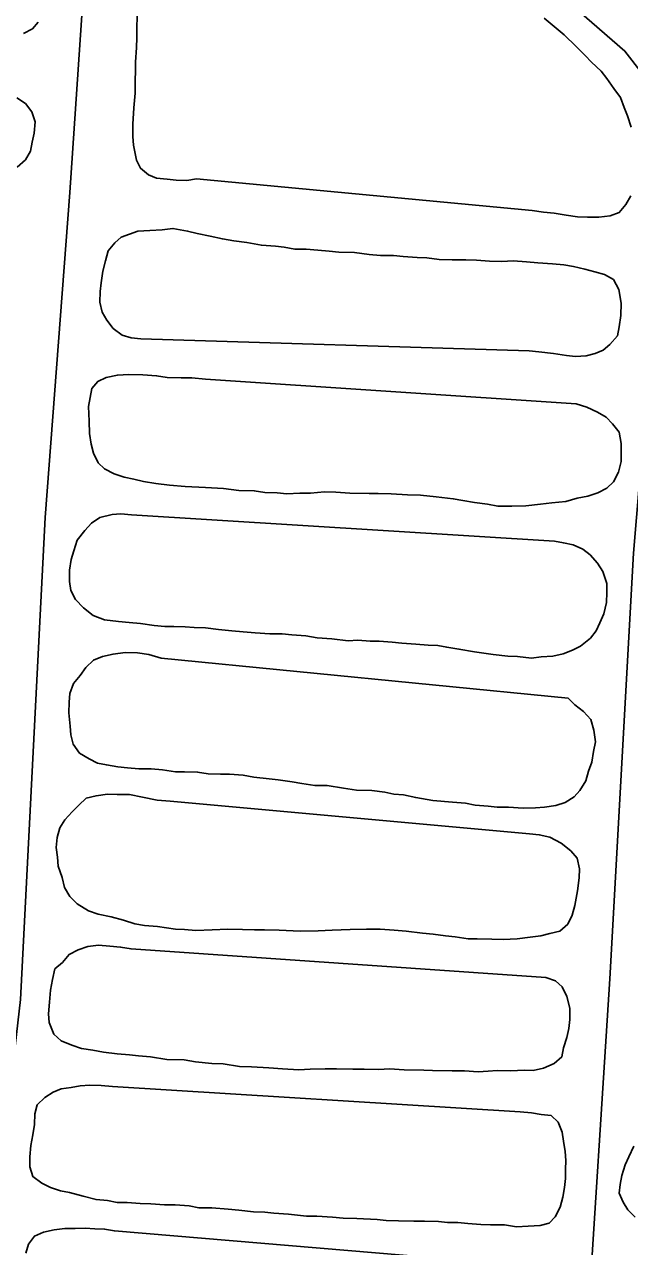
# Model space of a CAD drawing. Extents: x 3297735 to 3335592, y 670436 to 695807.
# Drawn here: x 3330478.3 to 3330690.2, y 679535.3 to 679963.3 of the extents above; entities that cross this region are included whole.
import ezdxf

# ---------------------------------------------------------------- set-up
doc = ezdxf.new("R2010")
doc.units = 0
doc.layers.add('V-DTCH-CNTR', color=7, linetype='Continuous')
doc.layers.add('V-TOPO-SHOR', color=7, linetype='Continuous')

msp = doc.modelspace()

# ---------------------------------------------------------------- linework, layer by layer
at = {"layer": 'V-DTCH-CNTR'}
for points in [[(3330381.34, 680198), (3330481.27, 680121.82), (3330505.09, 680101.4), (3330526.08, 680083.39), (3330603.2, 680028.16), (3330688.59, 679953.94), (3330712.83, 679922.62), (3330715.46, 679919.22), (3330758.4, 679870.53), (3330844.95, 679762), (3330883.66, 679716.81), (3330897.06, 679696.88), (3330900.26, 679683.12), (3330902.31, 679650.51), (3330893.8, 679546.93), (3330888.75, 679445.87), (3330881.17, 679346.56), (3330874.08, 679224.96), (3330863.13, 679086.28), (3330851.65, 678979.97), (3330848.25, 678949.36), (3330846.88, 678917.67), (3330843.51, 678830.61)], [(3330505.09, 680101.4), (3330502.1, 680021.73), (3330494.22, 679904.43), (3330485.55, 679790.56), (3330476.85, 679621.84), (3330461.9, 679490.94), (3330454.06, 679429.34), (3330451.21, 679412.25), (3330447.65, 679406.05)], [(3330712.83, 679922.62), (3330705.71, 679906.45), (3330701.2, 679891.95), (3330691.66, 679778.1), (3330683.28, 679629.09), (3330675.27, 679503.21), (3330667.01, 679361.91), (3330659.67, 679224.88), (3330656.6, 679193.22), (3330650.71, 679147.03), (3330646.27, 679136.81), (3330641.92, 679129.43)]]:
    msp.add_lwpolyline(points, dxfattribs=at)
at = {"layer": 'V-TOPO-SHOR'}
for points in [[(3330538.55, 679909.16), (3330535.11, 679908.64), (3330531.4, 679908.7), (3330528.26, 679909.03), (3330524.55, 679909.38), (3330521.71, 679910.57), (3330518.89, 679912.9), (3330517.51, 679915.78), (3330516.45, 679920.94), (3330516.21, 679924.08), (3330516.28, 679928.37), (3330516.66, 679934.08), (3330517.03, 679939.21), (3330517.1, 679943.79), (3330517.15, 679946.93), (3330517.2, 679950.07), (3330517.57, 679955.2), (3330517.62, 679958.63), (3330517.67, 679961.78), (3330517.75, 679966.35)], [(3330483.14, 679964.04), (3330481.1, 679961.79), (3330477.93, 679960.12)], [(3330660.31, 679965.49), (3330664.54, 679962), (3330667.36, 679959.67), (3330671.58, 679955.6), (3330674.67, 679952.41), (3330676.92, 679950.09), (3330680.3, 679946.89), (3330682.25, 679944.29), (3330684.77, 679940.82), (3330687.01, 679937.64), (3330688.38, 679934.19), (3330689.48, 679931.31), (3330690.84, 679927.29)], [(3330475.57, 679937.59), (3330478.68, 679935.54), (3330480.92, 679932.65), (3330482.01, 679929.2), (3330481.66, 679925.21), (3330481.04, 679922.08), (3330480.42, 679918.94), (3330478.65, 679915.83), (3330475.76, 679913.3)], [(3330679.48, 679895.76), (3330675.48, 679895.82), (3330672.05, 679895.88), (3330668.06, 679896.51), (3330663.79, 679897.15), (3330660.08, 679897.5), (3330656.09, 679898.13), (3330538.55, 679909.16)], [(3330690.74, 679903.29), (3330688.98, 679900.18), (3330686.65, 679897.36), (3330683.49, 679896.27), (3330679.48, 679895.76)], [(3330519.08, 679853.18), (3330515.66, 679853.52), (3330512.53, 679854.43), (3330509.42, 679856.76), (3330507.18, 679859.66), (3330505.52, 679862.54), (3330504.71, 679865.98), (3330504.77, 679869.7), (3330505.11, 679872.83), (3330505.74, 679876.82), (3330506.66, 679880.52), (3330507.57, 679883.94), (3330509.9, 679886.76), (3330512.22, 679888.72), (3330515.1, 679889.82), (3330517.97, 679890.91), (3330522.26, 679891.13), (3330526.55, 679891.35), (3330530.27, 679891.86), (3330535.4, 679890.92), (3330538.81, 679890.01), (3330543.37, 679889.08), (3330547.64, 679888.15), (3330551.63, 679887.52), (3330556.19, 679886.87), (3330561.32, 679885.93), (3330566.17, 679885.57), (3330569.31, 679885.23), (3330573.01, 679884.6), (3330577.01, 679884.54), (3330581, 679884.19), (3330585, 679883.84), (3330588.42, 679883.5), (3330593.85, 679883.41), (3330598.98, 679882.76), (3330602.98, 679882.41), (3330607.55, 679882.34), (3330610.97, 679882), (3330615.82, 679881.64), (3330619.25, 679881.58), (3330623.53, 679880.94), (3330628.1, 679880.87), (3330632.95, 679880.79), (3330636.67, 679880.73), (3330641.23, 679880.37), (3330645.52, 679880.3), (3330649.52, 679880.52), (3330654.09, 679880.16), (3330658.08, 679879.81), (3330663.22, 679879.45), (3330667.21, 679879.1), (3330670.63, 679878.47), (3330674.62, 679877.55), (3330678.03, 679876.64), (3330681.44, 679875.73), (3330684.56, 679873.96), (3330686.5, 679870.5), (3330687.28, 679865.63), (3330687.21, 679861.35), (3330686.58, 679857.36), (3330685.96, 679854.23), (3330683.34, 679851.13), (3330681.02, 679849.16), (3330678.14, 679848.06), (3330674.99, 679847.26), (3330671.27, 679847.03), (3330668.13, 679847.37), (3330663.57, 679848.01), (3330658.44, 679848.67), (3330655.02, 679849.01), (3330519.08, 679853.18)], [(3330671.58, 679830.45), (3330675.27, 679829.25), (3330678.96, 679827.48), (3330682.07, 679825.72), (3330684.32, 679823.39), (3330686.56, 679820.5), (3330687.36, 679816.49), (3330687.31, 679813.35), (3330687.25, 679810.2), (3330686.34, 679806.5), (3330684.57, 679803.1), (3330682.25, 679800.86), (3330679.08, 679799.19), (3330675.63, 679798.1), (3330671.91, 679797.31), (3330667.89, 679796.23), (3330663.02, 679795.73), (3330659.01, 679795.23), (3330653.86, 679794.74), (3330649, 679794.53), (3330644.15, 679794.61), (3330640.44, 679795.24), (3330635.88, 679795.88), (3330631.89, 679796.52), (3330628.47, 679797.15), (3330622.48, 679797.81), (3330617.06, 679798.47), (3330612.5, 679798.54), (3330606.79, 679798.92), (3330602.22, 679798.99), (3330599.08, 679799.04), (3330592.22, 679799.15), (3330587.37, 679799.51), (3330583.37, 679799.58), (3330578.5, 679799.09), (3330574.79, 679799.15), (3330570.21, 679798.93), (3330566.79, 679799.27), (3330562.51, 679799.34), (3330558.8, 679799.97), (3330553.38, 679800.06), (3330547.96, 679800.72), (3330541.68, 679801.1), (3330534.54, 679801.5), (3330529.12, 679801.88), (3330524.27, 679802.53), (3330520, 679803.16), (3330516.58, 679804.08), (3330513.16, 679804.7), (3330509.75, 679805.9), (3330506.35, 679807.67), (3330504.1, 679809.7), (3330502.44, 679813.16), (3330501.63, 679816.32), (3330501.12, 679820.04), (3330500.9, 679824.33), (3330500.7, 679829.47), (3330501.32, 679832.61), (3330501.94, 679835.74), (3330503.98, 679838.28), (3330506.86, 679839.66), (3330510.88, 679840.45), (3330514.88, 679840.68), (3330519.74, 679840.6), (3330524.59, 679840.23), (3330528.29, 679839.6), (3330533.15, 679839.53), (3330536.86, 679839.47), (3330541.71, 679839.1), (3330671.58, 679830.45)], [(3330663.95, 679782.29), (3330667.08, 679781.67), (3330670.5, 679781.04), (3330673.91, 679779.56), (3330676.45, 679777.52), (3330678.97, 679774.62), (3330680.93, 679771.73), (3330682.28, 679767.43), (3330682.23, 679764.29), (3330682.18, 679760.86), (3330681.26, 679756.87), (3330679.78, 679753.75), (3330678.59, 679750.91), (3330676.55, 679748.37), (3330673.08, 679745.57), (3330670.2, 679744.19), (3330667.03, 679742.81), (3330663.31, 679742.02), (3330659.3, 679741.79), (3330655.87, 679741.28), (3330651.02, 679741.92), (3330647.59, 679741.98), (3330642.46, 679742.63), (3330635.9, 679743.6), (3330630.49, 679744.54), (3330626.21, 679745.18), (3330623.08, 679745.8), (3330619.65, 679745.85), (3330615.37, 679746.21), (3330610.52, 679746.57), (3330607.1, 679746.91), (3330602.53, 679747.27), (3330599.39, 679747.32), (3330595.11, 679747.68), (3330591.68, 679747.45), (3330585.97, 679748.11), (3330580.83, 679748.48), (3330576.85, 679749.11), (3330571.99, 679749.47), (3330568.57, 679749.82), (3330564.29, 679749.88), (3330559.15, 679750.25), (3330554.87, 679750.61), (3330550.88, 679750.95), (3330546.31, 679751.32), (3330541.75, 679751.96), (3330537.75, 679752.02), (3330534.61, 679752.36), (3330530.61, 679752.42), (3330527.47, 679752.47), (3330523.76, 679752.82), (3330518.91, 679753.47), (3330514.92, 679753.82), (3330511.21, 679754.16), (3330506.36, 679754.81), (3330502.39, 679756.3), (3330499, 679758.93), (3330496.19, 679761.83), (3330494.53, 679765), (3330494.01, 679768.15), (3330494.07, 679772.15), (3330494.7, 679775.85), (3330495.61, 679778.98), (3330496.81, 679782.68), (3330499.44, 679786.07), (3330501.76, 679788.6), (3330504.65, 679790.55), (3330508.96, 679791.62), (3330512.1, 679791.86), (3330515.81, 679791.52), (3330663.95, 679782.29)], [(3330668.79, 679727.35), (3330671.04, 679725.03), (3330674.14, 679722.7), (3330676.67, 679719.8), (3330677.75, 679716.07), (3330678.26, 679712.06), (3330677.63, 679708.64), (3330677, 679704.94), (3330675.81, 679701.81), (3330674.9, 679698.4), (3330672.84, 679695.01), (3330670.8, 679692.75), (3330667.63, 679690.8), (3330664.47, 679689.71), (3330660.46, 679689.2), (3330657.32, 679688.96), (3330653.02, 679688.75), (3330647.89, 679689.12), (3330643.89, 679689.18), (3330640.75, 679689.52), (3330636.19, 679689.88), (3330632.77, 679690.5), (3330628.2, 679690.86), (3330621.35, 679691.54), (3330615.37, 679692.49), (3330611.1, 679693.42), (3330607.68, 679693.76), (3330604.54, 679694.38), (3330599.98, 679695.03), (3330594.56, 679695.11), (3330589.99, 679695.76), (3330584.29, 679696.7), (3330580.01, 679696.77), (3330575.45, 679697.42), (3330572.03, 679698.04), (3330567.18, 679698.69), (3330564.05, 679699.03), (3330558.63, 679699.69), (3330554.92, 679700.32), (3330550.07, 679700.68), (3330546.93, 679700.73), (3330542.64, 679700.8), (3330538.94, 679701.43), (3330534.37, 679701.5), (3330531.23, 679701.55), (3330526.67, 679702.2), (3330522.67, 679702.55), (3330518.39, 679702.62), (3330514.39, 679702.96), (3330510.97, 679703.31), (3330506.98, 679703.94), (3330503.85, 679704.56), (3330501.01, 679706.04), (3330497.62, 679708.09), (3330495.38, 679711.27), (3330494.58, 679714.43), (3330494.34, 679717.57), (3330493.84, 679722.15), (3330493.9, 679725.87), (3330494.24, 679729), (3330495.44, 679732.41), (3330497.77, 679735.23), (3330499.81, 679738.06), (3330502.42, 679740.59), (3330505.59, 679741.96), (3330509.31, 679742.76), (3330513.61, 679743.27), (3330517.89, 679743.2), (3330521.88, 679742.56), (3330526.15, 679741.35), (3330668.79, 679727.35)], [(3330655.17, 679679.86), (3330658.59, 679679.52), (3330662.29, 679678.6), (3330666.26, 679676.54), (3330669.65, 679673.91), (3330671.89, 679671.3), (3330672.69, 679667.58), (3330672.64, 679664.43), (3330671.99, 679659.87), (3330671.05, 679654.74), (3330670.14, 679651.33), (3330668.66, 679648.21), (3330665.77, 679645.69), (3330662.33, 679644.88), (3330659.17, 679644.08), (3330655.45, 679643.57), (3330650.87, 679643.07), (3330646.01, 679642.86), (3330642.01, 679642.92), (3330636.87, 679643.01), (3330633.72, 679643.06), (3330629.16, 679643.7), (3330625.74, 679644.04), (3330621.46, 679644.68), (3330617.75, 679645.03), (3330612.05, 679645.69), (3330607.77, 679646.04), (3330602.92, 679646.41), (3330598.06, 679646.48), (3330592.35, 679646.29), (3330586.06, 679646.1), (3330581.2, 679645.9), (3330574.91, 679645.71), (3330567.48, 679646.12), (3330562.34, 679646.2), (3330558.92, 679646.25), (3330554.63, 679646.32), (3330549.49, 679646.4), (3330544.06, 679646.2), (3330538.34, 679646.01), (3330534.35, 679646.36), (3330531.2, 679646.41), (3330524.93, 679647.37), (3330520.37, 679647.73), (3330516.95, 679648.35), (3330512.97, 679649.56), (3330508.7, 679650.77), (3330504.15, 679651.7), (3330500.73, 679652.9), (3330496.77, 679655.25), (3330494.24, 679657.86), (3330492.29, 679661.03), (3330491.49, 679664.47), (3330490.13, 679668.49), (3330489.89, 679671.64), (3330489.38, 679675.08), (3330489.72, 679678.5), (3330490.63, 679681.92), (3330492.39, 679684.75), (3330495, 679687.56), (3330497.32, 679689.81), (3330499.94, 679692.34), (3330503.38, 679693.14), (3330507.39, 679693.65), (3330510.81, 679693.6), (3330515.1, 679693.53), (3330519.66, 679692.6), (3330524.78, 679691.66), (3330529.35, 679691.3), (3330655.17, 679679.86)], [(3330660.94, 679629.48), (3330664.35, 679628.28), (3330666.6, 679626.24), (3330668.26, 679622.79), (3330669.34, 679618.77), (3330669.27, 679614.77), (3330668.94, 679611.64), (3330668.31, 679608.5), (3330667.11, 679604.81), (3330666.49, 679601.68), (3330663.88, 679599.43), (3330660.14, 679597.78), (3330656.42, 679596.98), (3330653.27, 679597.03), (3330648.7, 679596.82), (3330643.84, 679596.89), (3330640.7, 679596.66), (3330637.26, 679596.43), (3330632.41, 679596.79), (3330628.13, 679596.86), (3330621.27, 679596.97), (3330618.13, 679597.02), (3330611.27, 679597.13), (3330606.14, 679597.5), (3330602.42, 679597.27), (3330597.28, 679597.35), (3330593.28, 679597.42), (3330587.56, 679597.51), (3330583.57, 679597.57), (3330578.42, 679597.37), (3330574.42, 679597.15), (3330568.71, 679597.52), (3330563.86, 679597.89), (3330557.86, 679598.27), (3330553.58, 679598.34), (3330547.88, 679599.29), (3330543.88, 679599.35), (3330538.18, 679600.01), (3330534.19, 679600.65), (3330528.19, 679600.74), (3330522.49, 679601.69), (3330518.21, 679602.05), (3330515.07, 679602.38), (3330510.79, 679602.74), (3330505.94, 679603.39), (3330502.24, 679604.02), (3330498.25, 679604.65), (3330494.84, 679605.85), (3330491.15, 679607.34), (3330488.62, 679609.66), (3330486.96, 679613.69), (3330486.73, 679616.83), (3330487.08, 679620.83), (3330487.43, 679625.11), (3330488.06, 679628.81), (3330488.98, 679632.51), (3330491.59, 679634.76), (3330493.92, 679637.58), (3330497.09, 679639.24), (3330500.53, 679640.33), (3330504.26, 679640.84), (3330508.25, 679640.49), (3330511.96, 679640.15), (3330515.66, 679639.52), (3330660.94, 679629.48)], [(3330651.9, 679582.48), (3330655.89, 679582.13), (3330659.31, 679581.51), (3330662.73, 679581.16), (3330665.27, 679578.84), (3330666.64, 679575.39), (3330667.16, 679572.23), (3330667.68, 679568.51), (3330667.91, 679565.37), (3330667.86, 679562.22), (3330667.81, 679559.08), (3330667.47, 679555.94), (3330666.85, 679552.53), (3330665.94, 679549.11), (3330664.17, 679545.71), (3330662.13, 679543.46), (3330658.98, 679542.65), (3330654.69, 679542.44), (3330650.68, 679542.21), (3330646.41, 679542.85), (3330641.55, 679542.93), (3330638.12, 679542.99), (3330633.56, 679543.34), (3330630.14, 679543.68), (3330626.42, 679543.74), (3330623.28, 679544.08), (3330618.43, 679544.16), (3330614.71, 679544.22), (3330609.29, 679544.3), (3330605, 679544.37), (3330601.86, 679544.71), (3330594.73, 679545.11), (3330589.87, 679545.19), (3330586.16, 679545.53), (3330580.74, 679545.9), (3330577.03, 679545.96), (3330570.75, 679546.63), (3330565.62, 679547), (3330562.48, 679547.34), (3330558.48, 679547.4), (3330553.35, 679548.06), (3330549.64, 679548.4), (3330543.93, 679548.78), (3330539.36, 679548.85), (3330535.94, 679549.48), (3330531.09, 679549.84), (3330527.37, 679549.9), (3330522.52, 679550.26), (3330518.81, 679550.32), (3330514.25, 679550.68), (3330510.82, 679550.73), (3330507.4, 679551.36), (3330503.4, 679551.71), (3330498.85, 679552.93), (3330494.01, 679554.15), (3330490.88, 679554.77), (3330487.47, 679555.96), (3330484.35, 679557.45), (3330481.25, 679559.78), (3330480.16, 679563.22), (3330480.21, 679566.65), (3330480.56, 679570.65), (3330481.19, 679574.35), (3330481.83, 679578.06), (3330481.88, 679581.77), (3330482.79, 679584.9), (3330485.4, 679587.43), (3330488.29, 679589.38), (3330491.17, 679590.48), (3330494.6, 679590.99), (3330497.75, 679591.52), (3330501.19, 679591.75), (3330505.18, 679591.68), (3330509.18, 679591.33), (3330651.9, 679582.48)], [(3330692.17, 679545.55), (3330689.64, 679548.16), (3330687.96, 679550.76), (3330686.59, 679553.92), (3330686.92, 679557.06), (3330687.54, 679560.2), (3330688.75, 679563.89), (3330689.93, 679566.73), (3330691.71, 679570.42)], [(3330478.82, 679532.96), (3330479.72, 679536.09), (3330481.77, 679538.91), (3330484.94, 679540.29), (3330488.66, 679541.09), (3330492.38, 679541.6), (3330496.1, 679541.54), (3330499.53, 679541.77), (3330502.95, 679541.43), (3330506.38, 679541.38), (3330509.8, 679540.75), (3330652.47, 679528.75)]]:
    msp.add_lwpolyline(points, dxfattribs=at)

doc.saveas('drawing.dxf')
